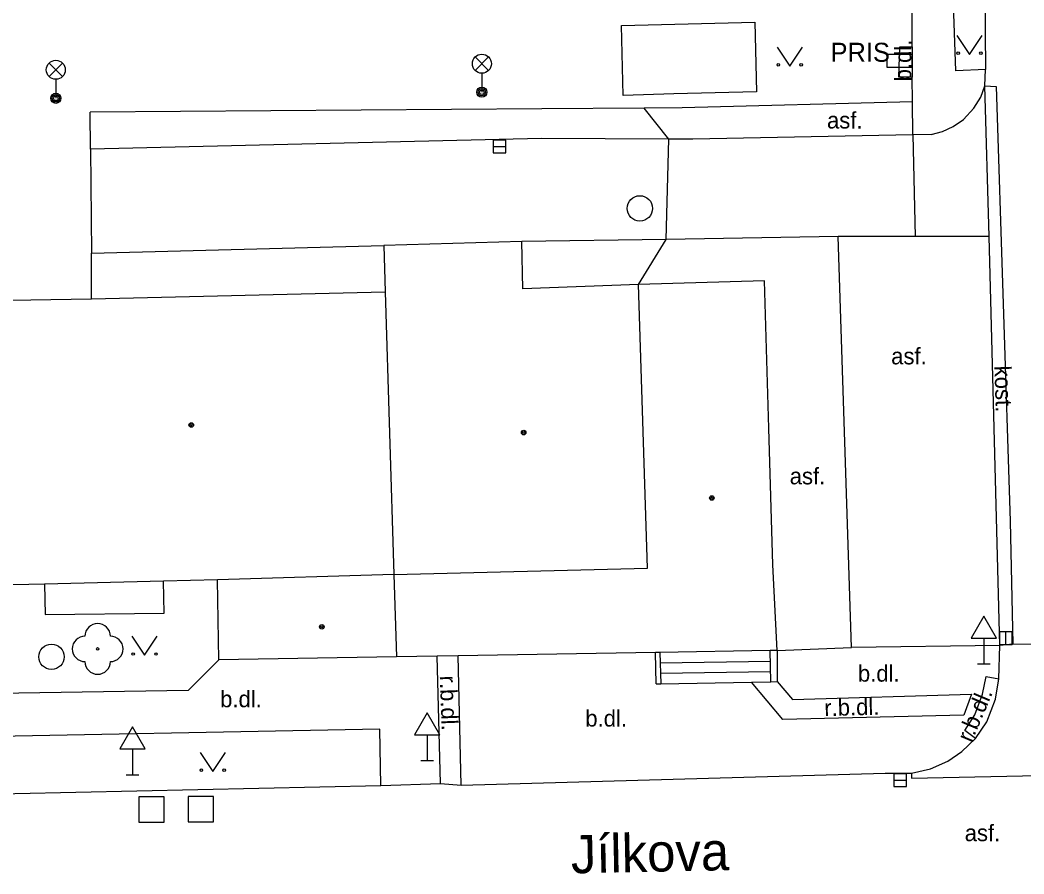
# Model space of a CAD drawing. Extents: x -596229 to -595156, y -1161237 to -1159376.
# Drawn here: x -595785.9 to -595746.31, y -1160892.39 to -1160858.72 of the extents above; entities that cross this region are included whole.
import ezdxf

# ---------------------------------------------------------------- set-up
doc = ezdxf.new("R2010")
doc.units = 0
for name, color, linetype in [('Level 22', 7, 'Continuous'), ('Level 24', 7, 'Continuous'), ('Level 26', 7, 'Continuous'), ('Level 27', 7, 'Continuous'), ('Level 33', 7, 'Continuous'), ('Level 34', 7, 'Continuous'), ('Level 36', 7, 'Continuous'), ('Level 39', 7, 'Continuous'), ('Nazvy ulic', 7, 'Continuous'), ('Specificka linie pasportu komunikaci', 7, 'Continuous'), ('TM - budovy zdene_ betonove - VP', 7, 'Continuous'), ('TM - chodniky - VP', 7, 'Continuous'), ('TM - komunikace - VP', 7, 'Continuous'), ('TM - letecke snimky - pomocna linie', 7, 'Continuous'), ('TM - popis objektu', 7, 'Continuous'), ('TM - popis povrchu', 7, 'Continuous'), ('TM - rozhrani mezi zpev. plochami mezi sebou - VP', 7, 'Continuous'), ('TM - rozhrani ploch obecne - VP', 7, 'Continuous'), ('TM - schody - VP', 7, 'Continuous')]:
    doc.layers.add(name, color=color, linetype=linetype)

msp = doc.modelspace()

# ---------------------------------------------------------------- linework, layer by layer
at = {"layer": 'Level 22'}
msp.add_circle((-595782.84, -1160883.52), 0.05, dxfattribs=at)
for centre, start, end in [((-595782.84, -1160883.02), 0, 180), ((-595783.34, -1160883.52), 90, 270), ((-595782.34, -1160883.52), 270, 90), ((-595782.84, -1160884.02), 180, 0)]:
    msp.add_arc(centre, 0.5, start, end, dxfattribs=at)
at = {"layer": 'Level 24'}
msp.add_lwpolyline([(-595751.717, -1160860.578), (-595750.717, -1160860.578), (-595750.717, -1160860.078), (-595751.717, -1160860.078)], close=True, dxfattribs=at)
at = {"layer": 'Level 26'}
for points in [[(-595781.22, -1160890.35), (-595780.22, -1160890.35), (-595780.22, -1160889.35), (-595781.22, -1160889.35)], [(-595779.27, -1160890.34), (-595778.27, -1160890.34), (-595778.27, -1160889.34), (-595779.27, -1160889.34)]]:
    msp.add_lwpolyline(points, close=True, dxfattribs=at)
at = {"layer": 'Level 27'}
for p, q in [((-595767.24, -1160863.71), (-595766.74, -1160863.71)), ((-595747.03, -1160883.34), (-595747.03, -1160882.84)), ((-595751.44, -1160888.7), (-595750.94, -1160888.7))]:
    msp.add_line(p, q, dxfattribs=at)
for points in [[(-595767.24, -1160863.96), (-595766.74, -1160863.96), (-595766.74, -1160863.46), (-595767.24, -1160863.46)], [(-595746.78, -1160883.34), (-595746.78, -1160882.84), (-595747.28, -1160882.84), (-595747.28, -1160883.34)], [(-595751.44, -1160888.95), (-595750.94, -1160888.95), (-595750.94, -1160888.45), (-595751.44, -1160888.45)]]:
    msp.add_lwpolyline(points, close=True, dxfattribs=at)
for centre in [(-595761.46, -1160866.15), (-595784.66, -1160883.83)]:
    msp.add_circle(centre, 0.5, dxfattribs=at)
at = {"layer": 'Level 33'}
for p, q in [((-595784.755, -1160860.95), (-595784.225, -1160860.42)), ((-595784.755, -1160860.42), (-595784.225, -1160860.95)), ((-595767.955, -1160860.71), (-595767.425, -1160860.18)), ((-595767.955, -1160860.18), (-595767.425, -1160860.71)), ((-595767.69, -1160860.82), (-595767.69, -1160861.57)), ((-595784.49, -1160861.06), (-595784.49, -1160861.81))]:
    msp.add_line(p, q, dxfattribs=at)
for centre, radius in [((-595784.49, -1160860.685), 0.375), ((-595767.69, -1160860.445), 0.375), ((-595784.49, -1160861.81), 0.2), ((-595767.69, -1160861.57), 0.2), ((-595767.69, -1160861.57), 0.145), ((-595767.69, -1160861.57), 0.0876), ((-595784.49, -1160861.81), 0.145), ((-595784.49, -1160861.81), 0.0876)]:
    msp.add_circle(centre, radius, dxfattribs=at)
at = {"layer": 'Level 34'}
for p, q in [((-595747.89, -1160883.092), (-595747.89, -1160884.11)), ((-595748.14, -1160884.11), (-595747.64, -1160884.11)), ((-595769.85, -1160886.902), (-595769.85, -1160887.92)), ((-595781.47, -1160887.462), (-595781.47, -1160888.48)), ((-595770.1, -1160887.92), (-595769.6, -1160887.92)), ((-595781.72, -1160888.48), (-595781.22, -1160888.48))]:
    msp.add_line(p, q, dxfattribs=at)
for points in [[(-595748.39, -1160883.092), (-595747.39, -1160883.092), (-595747.89, -1160882.226)], [(-595770.35, -1160886.902), (-595769.35, -1160886.902), (-595769.85, -1160886.036)], [(-595781.97, -1160887.462), (-595780.97, -1160887.462), (-595781.47, -1160886.596)]]:
    msp.add_lwpolyline(points, close=True, dxfattribs=at)
at = {"layer": 'Level 36'}
for points in [[(-595748.96, -1160859.33), (-595748.46, -1160860.08), (-595747.96, -1160859.33)], [(-595756.05, -1160859.79), (-595755.55, -1160860.54), (-595755.05, -1160859.79)], [(-595781.49, -1160883.02), (-595780.99, -1160883.77), (-595780.49, -1160883.02)], [(-595778.8, -1160887.6), (-595778.3, -1160888.35), (-595777.8, -1160887.6)]]:
    msp.add_lwpolyline(points, dxfattribs=at)
for centre in [(-595748.91, -1160860.03), (-595748.011, -1160860.03), (-595756, -1160860.49), (-595755.101, -1160860.49), (-595781.44, -1160883.72), (-595780.541, -1160883.72), (-595778.75, -1160888.3), (-595777.851, -1160888.3)]:
    msp.add_circle(centre, 0.05, dxfattribs=at)
at = {"layer": 'Level 39'}
for centre, radius in [((-595779.15, -1160874.69), 0.09), ((-595779.15, -1160874.69), 0.0398), ((-595766.04, -1160874.99), 0.09), ((-595766.04, -1160874.99), 0.0398), ((-595758.62, -1160877.57), 0.09), ((-595758.62, -1160877.57), 0.0398), ((-595774, -1160882.65), 0.09), ((-595774, -1160882.65), 0.0398)]:
    msp.add_circle(centre, radius, dxfattribs=at)
at = {"layer": 'Specificka linie pasportu komunikaci'}
for points in [[(-595750.7, -1160863.25), (-595750.71, -1160861.95)], [(-595760.32, -1160863.42), (-595761.29, -1160862.2)], [(-595760.42, -1160867.37), (-595760.32, -1160863.42)], [(-595750.7, -1160863.25), (-595750.6, -1160867.26)], [(-595761.51, -1160869.15), (-595760.42, -1160867.37)], [(-595750.6, -1160867.26), (-595753.64, -1160867.26)], [(-595747.69, -1160867.26), (-595750.6, -1160867.26)]]:
    msp.add_lwpolyline(points, dxfattribs=at)
at = {"layer": 'TM - budovy zdene_ betonove - VP'}
for points in [[(-595766.12, -1160867.46), (-595771.56, -1160867.61)], [(-595766.07, -1160869.32), (-595766.12, -1160867.46)], [(-595771.56, -1160867.61), (-595771.5, -1160869.44)], [(-595756.55, -1160869), (-595761.51, -1160869.15)], [(-595756.37, -1160874.81), (-595756.55, -1160869)], [(-595783.08, -1160869.71), (-595771.5, -1160869.44)], [(-595771.5, -1160869.44), (-595771.16, -1160880.59)], [(-595761.51, -1160869.15), (-595766.07, -1160869.32)], [(-595761.16, -1160880.34), (-595761.51, -1160869.15)], [(-595787.09, -1160869.78), (-595783.08, -1160869.71)], [(-595756.21, -1160880.21), (-595756.37, -1160874.81)], [(-595756.05, -1160883.58), (-595756.21, -1160880.21)], [(-595771.16, -1160880.59), (-595778.12, -1160880.8)], [(-595771.16, -1160880.59), (-595761.16, -1160880.34)], [(-595771.16, -1160880.59), (-595771.06, -1160883.83)], [(-595784.94, -1160880.96), (-595786.82, -1160881)], [(-595780.25, -1160880.85), (-595784.94, -1160880.96)], [(-595778.12, -1160880.8), (-595780.25, -1160880.85)], [(-595778.06, -1160883.95), (-595778.12, -1160880.8)], [(-595760.84, -1160883.66), (-595768.63, -1160883.79)], [(-595760.67, -1160883.66), (-595760.84, -1160883.66)], [(-595756.32, -1160883.58), (-595760.67, -1160883.66)], [(-595756.05, -1160883.58), (-595756.32, -1160883.58)], [(-595771.06, -1160883.83), (-595778.06, -1160883.95)], [(-595769.45, -1160883.8), (-595771.06, -1160883.83)], [(-595768.63, -1160883.79), (-595769.45, -1160883.8)]]:
    msp.add_lwpolyline(points, dxfattribs=at)
at = {"layer": 'TM - chodniky - VP'}
for points in [[(-595747.83, -1160860.67), (-595749, -1160860.73), (-595749.1, -1160857.71), (-595747.86, -1160857.69)], [(-595750.72, -1160859.78), (-595750.72, -1160858.34)], [(-595750.72, -1160860.97), (-595751.25, -1160860.97), (-595751.21, -1160859.78), (-595750.72, -1160859.78)], [(-595750.71, -1160861.95), (-595750.72, -1160860.97)], [(-595750.71, -1160861.95), (-595759.79, -1160862.19), (-595761.29, -1160862.2)], [(-595761.29, -1160862.2), (-595765.32, -1160862.23), (-595783.13, -1160862.36)], [(-595778.06, -1160883.95), (-595779.27, -1160885.16)], [(-595779.27, -1160885.16), (-595786.8, -1160885.28)], [(-595771.68, -1160888.9), (-595771.71, -1160886.69), (-595789.54, -1160887.02)]]:
    msp.add_lwpolyline(points, dxfattribs=at)
at = {"layer": 'TM - komunikace - VP'}
for points in [[(-595747.86, -1160857.69), (-595747.83, -1160860.67)], [(-595747.85, -1160861.32), (-595747.83, -1160860.67)], [(-595749.97, -1160863.24), (-595749.52, -1160863.12), (-595749.1, -1160862.92), (-595748.7, -1160862.64), (-595748.29, -1160862.2), (-595748.02, -1160861.76), (-595747.85, -1160861.32)], [(-595760.32, -1160863.42), (-595765.34, -1160863.4)], [(-595750.7, -1160863.25), (-595759.37, -1160863.42), (-595760.32, -1160863.42)], [(-595749.97, -1160863.24), (-595750.7, -1160863.25)], [(-595760.42, -1160867.37), (-595766.12, -1160867.46)], [(-595753.64, -1160867.26), (-595760.42, -1160867.37)], [(-595753.12, -1160883.46), (-595753.64, -1160867.26)], [(-595783.08, -1160867.91), (-595771.56, -1160867.61)], [(-595783.08, -1160869.71), (-595783.08, -1160867.91)], [(-595747.26, -1160883.38), (-595753.12, -1160883.46)], [(-595747.3, -1160884.7), (-595747.26, -1160883.38)], [(-595748.23, -1160887.05), (-595747.78, -1160886.39), (-595747.43, -1160885.5), (-595747.3, -1160884.7)], [(-595750.75, -1160888.42), (-595750, -1160888.25), (-595749.31, -1160887.94), (-595748.76, -1160887.57), (-595748.23, -1160887.05)], [(-595768.5, -1160888.89), (-595751.79, -1160888.42), (-595750.75, -1160888.42)], [(-595789.5, -1160889.3), (-595788.52, -1160889.27), (-595771.68, -1160888.9)], [(-595771.68, -1160888.9), (-595769.32, -1160888.83)], [(-595769.32, -1160888.83), (-595768.5, -1160888.89)]]:
    msp.add_lwpolyline(points, dxfattribs=at)
at = {"layer": 'TM - letecke snimky - pomocna linie'}
for points in [[(-595783.12, -1160863.82), (-595783.13, -1160862.36)], [(-595765.34, -1160863.4), (-595783.12, -1160863.82)], [(-595783.12, -1160863.82), (-595783.08, -1160867.91)]]:
    msp.add_lwpolyline(points, dxfattribs=at)
at = {"layer": 'TM - rozhrani mezi zpev. plochami mezi sebou - VP'}
for points in [[(-595747.85, -1160861.32), (-595747.41, -1160861.34), (-595746.86, -1160878.48), (-595746.75, -1160883.33)], [(-595747.69, -1160867.26), (-595747.85, -1160861.32)], [(-595747.26, -1160883.38), (-595747.69, -1160867.26)], [(-595746.75, -1160883.33), (-595747.26, -1160883.38)], [(-595746.75, -1160883.33), (-595741.03, -1160883.24)], [(-595769.32, -1160888.83), (-595769.45, -1160883.8)], [(-595768.5, -1160888.89), (-595768.63, -1160883.79)], [(-595756.05, -1160884.81), (-595755.44, -1160885.51), (-595748.38, -1160885.31), (-595748.68, -1160886.13), (-595755.82, -1160886.3), (-595757.06, -1160884.83)], [(-595748.23, -1160887.05), (-595748.64, -1160886.73), (-595748.25, -1160886.12), (-595747.95, -1160885.3), (-595747.81, -1160884.61), (-595747.3, -1160884.7)]]:
    msp.add_lwpolyline(points, dxfattribs=at)
at = {"layer": 'TM - rozhrani ploch obecne - VP'}
for points in [[(-595762.19, -1160858.94), (-595756.93, -1160858.81), (-595756.86, -1160861.56), (-595760.12, -1160861.63), (-595762.12, -1160861.7), (-595762.19, -1160858.94)], [(-595750.72, -1160859.78), (-595750.72, -1160860.97)], [(-595784.94, -1160880.96), (-595784.91, -1160882.16), (-595780.22, -1160882.11), (-595780.25, -1160880.85)], [(-595760.82, -1160884.89), (-595760.84, -1160883.66)], [(-595760.67, -1160883.66), (-595760.63, -1160884.89)], [(-595756.3, -1160884.82), (-595756.32, -1160883.58)], [(-595756.05, -1160883.58), (-595753.12, -1160883.46)], [(-595756.05, -1160883.58), (-595756.05, -1160884.81)], [(-595760.82, -1160884.89), (-595760.63, -1160884.89)], [(-595760.63, -1160884.89), (-595757.06, -1160884.83)], [(-595757.06, -1160884.83), (-595756.3, -1160884.82)], [(-595756.3, -1160884.82), (-595756.05, -1160884.81)], [(-595750.75, -1160888.42), (-595750.75, -1160888.62), (-595744.49, -1160888.48), (-595738.25, -1160888.35), (-595738.26, -1160888.15)]]:
    msp.add_lwpolyline(points, dxfattribs=at)
at = {"layer": 'TM - schody - VP'}
for points in [[(-595760.66, -1160884.07), (-595756.31, -1160884)], [(-595760.64, -1160884.48), (-595756.31, -1160884.41)]]:
    msp.add_lwpolyline(points, dxfattribs=at)

# ---------------------------------------------------------------- texts
at = {"layer": 'Nazvy ulic'}
msp.add_text('Jílkova', height=1.5, rotation=1.2018, dxfattribs=at).set_placement((-595764.167, -1160892.372))
at = {"layer": 'TM - popis objektu'}
msp.add_text('PRIS', height=0.75, dxfattribs=at).set_placement((-595753.94, -1160860.37))
at = {"layer": 'TM - popis povrchu'}
for s, rotation, p in [('b.dl.', 90, (-595750.76, -1160861.14)), ('kost.', 271.86, (-595747.48, -1160872.36)), ('r.b.dl.', 272.09, (-595769.35, -1160884.58)), ('r.b.dl.', 67.08, (-595748.38, -1160887.24)), ('r.b.dl.', 1.51, (-595754.18, -1160886.17))]:
    msp.add_text(s, height=0.65, rotation=rotation, dxfattribs=at).set_placement(p)
for s, p in [('asf.', (-595754.08, -1160863)), ('asf.', (-595751.55, -1160872.3)), ('asf.', (-595755.55, -1160877.03)), ('b.dl.', (-595752.86, -1160884.81)), ('b.dl.', (-595778.01, -1160885.82)), ('b.dl.', (-595763.61, -1160886.58)), ('asf.', (-595748.65, -1160891.1))]:
    msp.add_text(s, height=0.65, dxfattribs=at).set_placement(p)

doc.saveas('drawing.dxf')
